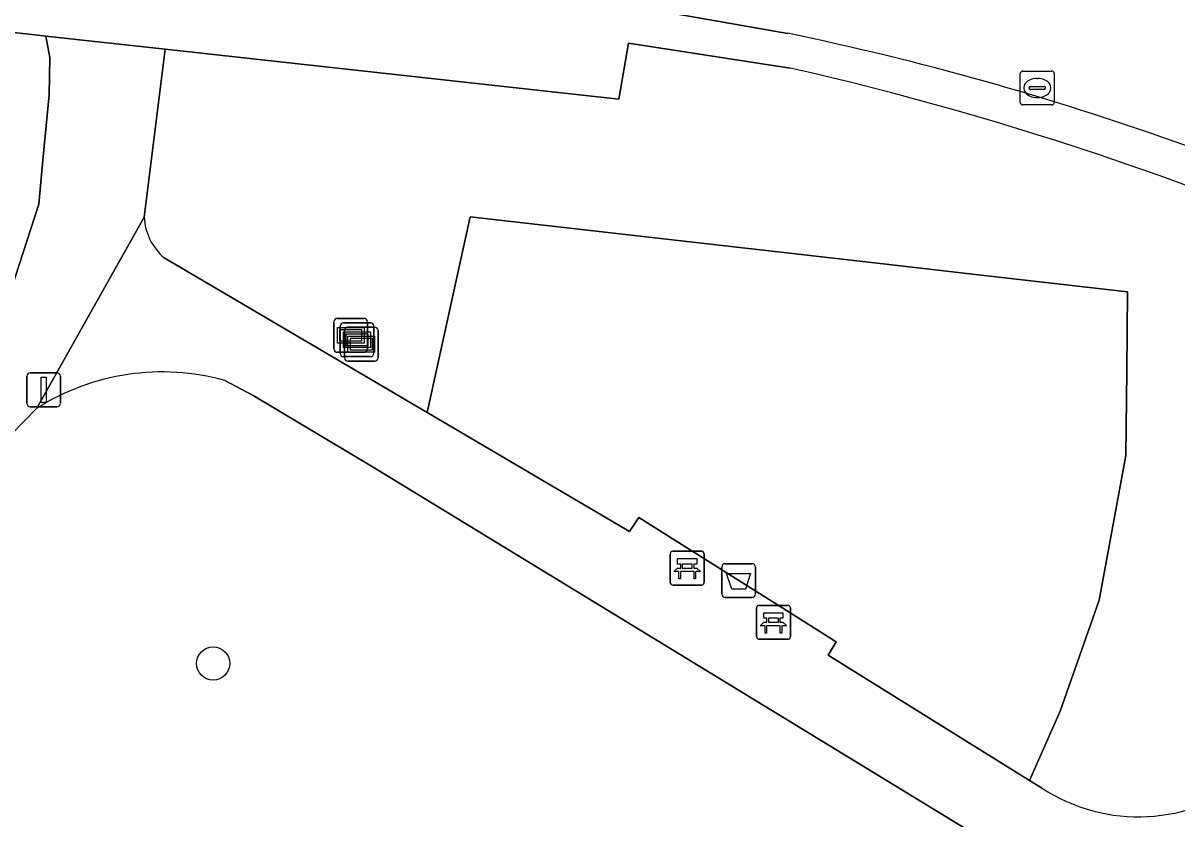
# Model space of a CAD drawing. Extents: x 161928 to 163071, y 386474 to 387428.
# Drawn here: x 162671.02 to 162705.03, y 386900.38 to 386923.84 of the extents above; entities that cross this region are included whole.
import ezdxf

# ---------------------------------------------------------------- set-up
doc = ezdxf.new("R2010")
doc.units = 0
for name, color, linetype in [('IMGEO_Afvalbak', 7, 'Continuous'), ('IMGEO_Bank', 7, 'Continuous'), ('IMGEO_Boom', 7, 'Continuous'), ('IMGEO_Groenvoorziening', 7, 'Continuous'), ('IMGEO_Kolk', 7, 'Continuous'), ('IMGEO_Lichtmast', 7, 'Continuous'), ('IMGEO_Rijbaan_lokaal_gesloten', 7, 'Continuous'), ('IMGEO_Verklikker', 7, 'Continuous'), ('IMGEO_Voetpad_gesloten', 7, 'Continuous'), ('IMGEO_Voetpad_open', 7, 'Continuous')]:
    doc.layers.add(name, color=color, linetype=linetype)

msp = doc.modelspace()

# ---------------------------------------------------------------- linework, layer by layer
at = {"layer": 'IMGEO_Afvalbak'}
for p, q in [((162691.612, 386907.003), (162691.612, 386907.803)), ((162691.612, 386907.803), (162691.612, 386907.003)), ((162691.712, 386907.903), (162692.502, 386907.903)), ((162692.502, 386907.903), (162691.712, 386907.903)), ((162692.602, 386907.803), (162692.602, 386907.003)), ((162692.602, 386907.003), (162692.602, 386907.803)), ((162692.502, 386906.903), (162691.712, 386906.903)), ((162691.712, 386906.903), (162692.502, 386906.903))]:
    msp.add_line(p, q, dxfattribs=at)
msp.add_lwpolyline([(162691.755, 386907.617), (162692.459, 386907.617), (162692.31, 386907.147), (162691.904, 386907.147), (162691.755, 386907.617)], dxfattribs=at)
for centre, start, end in [((162691.712, 386907.803), 90, 180), ((162691.712, 386907.803), 90, 180), ((162692.502, 386907.803), 0, 90), ((162692.502, 386907.803), 360, 90), ((162691.712, 386907.003), 180, 270), ((162691.712, 386907.003), 180, 270), ((162692.502, 386907.003), 270, 0), ((162692.502, 386907.003), 270, 0)]:
    msp.add_arc(centre, 0.1, start, end, dxfattribs=at)
at = {"layer": 'IMGEO_Bank'}
for p, q in [((162690.169, 386908.272), (162691.01, 386908.272)), ((162691.01, 386908.272), (162690.169, 386908.272)), ((162690.094, 386907.347), (162690.094, 386908.188)), ((162690.094, 386908.188), (162690.094, 386907.347)), ((162691.094, 386908.197), (162691.094, 386907.356)), ((162691.094, 386907.356), (162691.094, 386908.197)), ((162690.791, 386907.67), (162690.398, 386907.67)), ((162690.403, 386907.778), (162690.403, 386907.884)), ((162690.447, 386907.884), (162690.447, 386907.778)), ((162690.735, 386907.89), (162690.453, 386907.89)), ((162690.453, 386907.772), (162690.735, 386907.772)), ((162690.741, 386907.778), (162690.741, 386907.884)), ((162690.785, 386907.884), (162690.785, 386907.778)), ((162691.019, 386907.272), (162690.178, 386907.272)), ((162690.178, 386907.272), (162691.019, 386907.272)), ((162692.634, 386905.749), (162692.634, 386906.59)), ((162692.634, 386906.59), (162692.634, 386905.749)), ((162692.709, 386906.674), (162693.55, 386906.674)), ((162693.55, 386906.674), (162692.709, 386906.674)), ((162693.634, 386906.599), (162693.634, 386905.758)), ((162693.634, 386905.758), (162693.634, 386906.599)), ((162692.943, 386906.18), (162692.943, 386906.286)), ((162692.987, 386906.286), (162692.987, 386906.18)), ((162693.275, 386906.292), (162692.993, 386906.292)), ((162693.281, 386906.18), (162693.281, 386906.286)), ((162693.325, 386906.286), (162693.325, 386906.18)), ((162693.331, 386906.072), (162692.938, 386906.072)), ((162692.993, 386906.174), (162693.275, 386906.174)), ((162693.559, 386905.674), (162692.718, 386905.674)), ((162692.718, 386905.674), (162693.559, 386905.674))]:
    msp.add_line(p, q, dxfattribs=at)
for points in [[(162690.397, 386907.89), (162690.311, 386907.89), (162690.311, 386908.051), (162690.874, 386908.051), (162690.874, 386907.89), (162690.791, 386907.89)], [(162690.341, 386907.67), (162690.199, 386907.67), (162690.311, 386907.772), (162690.397, 386907.772)], [(162690.391, 386907.663), (162690.391, 386907.456), (162690.348, 386907.456), (162690.348, 386907.663)], [(162690.791, 386907.772), (162690.874, 386907.772), (162690.986, 386907.67), (162690.847, 386907.67)], [(162690.841, 386907.663), (162690.841, 386907.456), (162690.797, 386907.456), (162690.797, 386907.663)], [(162692.937, 386906.292), (162692.851, 386906.292), (162692.851, 386906.453), (162693.414, 386906.453), (162693.414, 386906.292), (162693.331, 386906.292)], [(162692.881, 386906.072), (162692.739, 386906.072), (162692.851, 386906.174), (162692.937, 386906.174)], [(162692.931, 386906.065), (162692.931, 386905.858), (162692.888, 386905.858), (162692.888, 386906.065)], [(162693.331, 386906.174), (162693.414, 386906.174), (162693.526, 386906.072), (162693.387, 386906.072)], [(162693.381, 386906.065), (162693.381, 386905.858), (162693.337, 386905.858), (162693.337, 386906.065)]]:
    msp.add_lwpolyline(points, dxfattribs=at)
for centre, radius, start, end in [((162690.172, 386908.194), 0.0779, 92.4484, 184.2845), ((162690.172, 386908.194), 0.0779, 92.4484, 184.2845), ((162691.016, 386908.194), 0.0779, 2.4484, 94.2845), ((162691.016, 386908.194), 0.0779, 2.4484, 94.2845), ((162690.341, 386907.663), 0.00671, 2.8957, 87.1043), ((162690.398, 386907.663), 0.00671, 92.8957, 177.1043), ((162690.396, 386907.883), 0.00671, 2.8957, 87.1043), ((162690.396, 386907.779), 0.00671, 272.8957, 357.1043), ((162690.453, 386907.883), 0.00671, 92.8957, 177.1043), ((162690.453, 386907.779), 0.00671, 182.8957, 267.1043), ((162690.735, 386907.883), 0.00671, 2.8957, 87.1043), ((162690.735, 386907.779), 0.00671, 272.8957, 357.1043), ((162690.792, 386907.883), 0.00671, 92.8957, 177.1043), ((162690.792, 386907.779), 0.00671, 182.8957, 267.1043), ((162690.79, 386907.663), 0.00671, 2.8957, 87.1043), ((162690.847, 386907.663), 0.00671, 92.8957, 177.1043), ((162690.172, 386907.35), 0.0779, 182.4484, 274.2845), ((162690.172, 386907.35), 0.0779, 182.4484, 274.2845), ((162691.016, 386907.35), 0.0779, 272.4484, 4.2845), ((162691.016, 386907.35), 0.0779, 272.4484, 4.2845), ((162692.712, 386906.596), 0.0779, 92.4484, 184.2845), ((162692.712, 386906.596), 0.0779, 92.4484, 184.2845), ((162693.556, 386906.596), 0.0779, 2.4484, 94.2845), ((162693.556, 386906.596), 0.0779, 2.4484, 94.2845), ((162692.936, 386906.285), 0.00671, 2.8957, 87.1043), ((162692.993, 386906.285), 0.00671, 92.8957, 177.1043), ((162693.275, 386906.285), 0.00671, 2.8957, 87.1043), ((162693.332, 386906.285), 0.00671, 92.8957, 177.1043), ((162692.881, 386906.065), 0.00671, 2.8957, 87.1043), ((162692.938, 386906.065), 0.00671, 92.8957, 177.1043), ((162692.936, 386906.181), 0.00671, 272.8957, 357.1043), ((162692.993, 386906.181), 0.00671, 182.8957, 267.1043), ((162693.275, 386906.181), 0.00671, 272.8957, 357.1043), ((162693.332, 386906.181), 0.00671, 182.8957, 267.1043), ((162693.33, 386906.065), 0.00671, 2.8957, 87.1043), ((162693.387, 386906.065), 0.00671, 92.8957, 177.1043), ((162692.712, 386905.752), 0.0779, 182.4484, 274.2845), ((162692.712, 386905.752), 0.0779, 182.4484, 274.2845), ((162693.556, 386905.752), 0.0779, 272.4484, 4.2845), ((162693.556, 386905.752), 0.0779, 272.4484, 4.2845)]:
    msp.add_arc(centre, radius, start, end, dxfattribs=at)
at = {"layer": 'IMGEO_Boom'}
msp.add_circle((162676.618, 386904.961), 0.489, dxfattribs=at)
at = {"layer": 'IMGEO_Groenvoorziening'}
for points in [[(162669.972, 386913.868), (162671.483, 386918.507), (162671.604, 386919.799), (162671.785, 386921.724), (162671.803, 386922.826), (162671.688, 386923.459), (162671.368, 386923.494), (162626.367, 386928.458), (162626.136, 386927.429), (162625.42, 386924.246), (162658.174, 386920.178), (162660.392, 386917.927), (162661.454, 386915.513), (162661.488, 386913.418), (162661.243, 386911.146), (162660.73, 386908.722), (162660.183, 386907.822), (162651.039, 386898.558), (162648.397, 386899.088), (162648.511, 386892.345), (162648.515, 386891.916)], [(162703.549, 386913.576), (162703.572, 386915.92), (162699.094, 386916.43), (162696.109, 386916.77), (162684.193, 386918.126), (162682.932, 386912.358), (162688.89, 386908.85), (162689.167, 386909.261), (162693.601, 386906.47), (162694.981, 386905.602), (162694.744, 386905.201), (162700.686, 386901.509), (162701.582, 386903.558), (162702.731, 386906.831), (162703.525, 386911.096)]]:
    msp.add_lwpolyline(points, close=True, dxfattribs=at)
for points in [[(162693.629, 386922.518), (162688.859, 386923.248), (162688.579, 386921.604), (162675.202, 386923.073), (162674.589, 386918.119)], [(162675.175, 386916.925), (162682.932, 386912.358), (162684.193, 386918.126), (162696.109, 386916.77), (162699.094, 386916.43), (162703.572, 386915.92), (162703.549, 386913.576), (162703.525, 386911.096), (162702.731, 386906.831), (162701.582, 386903.558), (162700.686, 386901.509), (162701.039, 386901.289)], [(162711.271, 386880.943), (162717.794, 386888.416), (162717.593, 386888.54), (162708.207, 386894.347), (162681.333, 386910.746), (162677.801, 386912.858), (162676.962, 386913.309)], [(162671.422, 386912.486), (162650.148, 386890.645), (162656.741, 386884.311), (162658.913, 386886.509), (162660.788, 386884.692), (162673.589, 386897.518), (162673.609, 386897.538), (162674.109, 386897.992), (162674.648, 386898.399), (162675.221, 386898.756), (162675.824, 386899.061), (162676.452, 386899.311), (162677.099, 386899.504), (162677.761, 386899.638), (162678.433, 386899.712), (162679.108, 386899.726), (162679.782, 386899.68), (162680.449, 386899.574), (162681.104, 386899.409), (162681.741, 386899.185), (162682.356, 386898.906), (162682.944, 386898.573), (162711.071, 386881.067), (162711.271, 386880.943)]]:
    msp.add_lwpolyline(points, dxfattribs=at)
for centre, radius, start, end in [((162672.634, 386830.357), 94.522, 64.92101, 77.16673), ((162676.237, 386918.187), 1.649, 182.3569, 229.9256), ((162675.124, 386906.624), 6.933, 74.6279, 122.2717), ((162703.892, 386905.649), 5.21, 236.797, 309.1836)]:
    msp.add_arc(centre, radius, start, end, dxfattribs=at)
at = {"layer": 'IMGEO_Kolk'}
for p, q in [((162700.41, 386921.504), (162700.41, 386922.356)), ((162700.485, 386922.43), (162701.337, 386922.43)), ((162700.898, 386922.21), (162700.923, 386922.21)), ((162701.411, 386922.356), (162701.411, 386921.504)), ((162700.669, 386921.924), (162700.669, 386921.936)), ((162701.107, 386921.887), (162700.709, 386921.887)), ((162700.712, 386921.973), (162701.11, 386921.973)), ((162701.153, 386921.936), (162701.153, 386921.924)), ((162700.921, 386921.65), (162700.896, 386921.65)), ((162701.337, 386921.43), (162700.485, 386921.43))]:
    msp.add_line(p, q, dxfattribs=at)
for points in [[(162700.41, 386921.504), (162700.41, 386922.356)], [(162700.485, 386922.43), (162701.337, 386922.43)], [(162701.411, 386922.356), (162701.411, 386921.504)], [(162701.337, 386921.43), (162700.485, 386921.43)]]:
    msp.add_lwpolyline(points, dxfattribs=at)
for centre, radius, start, end in [((162700.487, 386922.354), 0.0765, 91.552, 178.448), ((162700.487, 386922.354), 0.0765, 91.552, 178.448), ((162701.335, 386922.354), 0.0765, 1.552, 88.448), ((162701.335, 386922.354), 0.0765, 1.552, 88.448), ((162700.709, 386921.933), 0.0403, 85.8775, 175.7526), ((162700.706, 386921.923), 0.0366, 178.938, 274.7102), ((162701.11, 386921.93), 0.043, 264.8664, 352.4533), ((162701.114, 386921.935), 0.0386, 1.7309, 96.639), ((162700.487, 386921.506), 0.0765, 181.552, 268.448), ((162700.487, 386921.506), 0.0765, 181.552, 268.448), ((162701.335, 386921.506), 0.0765, 271.552, 358.448), ((162701.335, 386921.506), 0.0765, 271.552, 358.448)]:
    msp.add_arc(centre, radius, start, end, dxfattribs=at)
for centre, major_axis, ratio, start_param, end_param in [((162700.897, 386921.93), (-0.387, 0.002), 0.722429, 4.712389, 7.853982), ((162700.922, 386921.93), (-0.39, 0.002), 0.717154, 1.570796, 4.712389)]:
    msp.add_ellipse(centre, major_axis=major_axis, ratio=ratio, start_param=start_param, end_param=end_param, dxfattribs=at)
at = {"layer": 'IMGEO_Lichtmast'}
for p, q in [((162671.126, 386912.632), (162671.126, 386913.432)), ((162671.126, 386913.432), (162671.126, 386912.632)), ((162671.226, 386913.532), (162672.016, 386913.532)), ((162672.016, 386913.532), (162671.226, 386913.532)), ((162672.116, 386913.432), (162672.116, 386912.632)), ((162672.116, 386912.632), (162672.116, 386913.432)), ((162672.016, 386912.532), (162671.226, 386912.532)), ((162671.226, 386912.532), (162672.016, 386912.532))]:
    msp.add_line(p, q, dxfattribs=at)
msp.add_lwpolyline([(162671.546, 386913.407), (162671.696, 386913.407), (162671.696, 386912.657), (162671.546, 386912.657), (162671.546, 386913.407)], dxfattribs=at)
for centre, start, end in [((162671.226, 386913.432), 90, 180), ((162671.226, 386913.432), 90, 180), ((162672.016, 386913.432), 0, 90), ((162672.016, 386913.432), 360, 90), ((162671.226, 386912.632), 180, 270), ((162671.226, 386912.632), 180, 270), ((162672.016, 386912.632), 270, 0), ((162672.016, 386912.632), 270, 0)]:
    msp.add_arc(centre, 0.1, start, end, dxfattribs=at)
at = {"layer": 'IMGEO_Rijbaan_lokaal_gesloten'}
msp.add_lwpolyline([(162732.519, 386905.283), (162735.144, 386908.29), (162737.16, 386911.071), (162737.124, 386911.094), (162728.427, 386916.69), (162723.673, 386919.593), (162721.439, 386920.791), (162718.157, 386922.55), (162715.971, 386923.722), (162714.314, 386924.498), (162705.125, 386928.189), (162700.468, 386929.707), (162693.691, 386931.533), (162690.967, 386932.149), (162684.51, 386933.084), (162681.845, 386933.393), (162681.109, 386927.949), (162680.761, 386925.379), (162689.353, 386924.27), (162693.558, 386923.541)], dxfattribs=at)
msp.add_arc((162676.075, 386839.275), 86.061, 62.43299, 78.27918, dxfattribs=at)
at = {"layer": 'IMGEO_Verklikker'}
for p, q in [((162680.28, 386915.136), (162681.07, 386915.136)), ((162681.07, 386915.136), (162680.28, 386915.136)), ((162680.18, 386914.236), (162680.18, 386915.036)), ((162680.18, 386915.036), (162680.18, 386914.236)), ((162680.364, 386914.107), (162680.364, 386914.907)), ((162680.364, 386914.907), (162680.364, 386914.107)), ((162680.464, 386915.007), (162681.254, 386915.007)), ((162681.254, 386915.007), (162680.464, 386915.007)), ((162680.49, 386913.976), (162680.49, 386914.776)), ((162680.49, 386914.776), (162680.49, 386913.976)), ((162680.59, 386914.876), (162681.38, 386914.876)), ((162681.38, 386914.876), (162680.59, 386914.876)), ((162681.17, 386915.036), (162681.17, 386914.236)), ((162681.17, 386914.236), (162681.17, 386915.036)), ((162681.354, 386914.907), (162681.354, 386914.107)), ((162681.354, 386914.107), (162681.354, 386914.907)), ((162681.48, 386914.776), (162681.48, 386913.976)), ((162681.48, 386913.976), (162681.48, 386914.776)), ((162681.07, 386914.136), (162680.28, 386914.136)), ((162680.28, 386914.136), (162681.07, 386914.136)), ((162681.254, 386914.007), (162680.464, 386914.007)), ((162680.464, 386914.007), (162681.254, 386914.007)), ((162681.38, 386913.876), (162680.59, 386913.876)), ((162680.59, 386913.876), (162681.38, 386913.876))]:
    msp.add_line(p, q, dxfattribs=at)
for points in [[(162680.281, 386914.868), (162681.069, 386914.868), (162681.069, 386914.404), (162680.281, 386914.404), (162680.281, 386914.868)], [(162680.346, 386914.803), (162680.346, 386914.469), (162681.004, 386914.469), (162681.004, 386914.803), (162680.346, 386914.803)], [(162680.465, 386914.739), (162681.253, 386914.739), (162681.253, 386914.275), (162680.465, 386914.275), (162680.465, 386914.739)], [(162680.53, 386914.674), (162680.53, 386914.34), (162681.188, 386914.34), (162681.188, 386914.674), (162680.53, 386914.674)], [(162680.591, 386914.608), (162681.379, 386914.608), (162681.379, 386914.144), (162680.591, 386914.144), (162680.591, 386914.608)], [(162680.656, 386914.543), (162680.656, 386914.209), (162681.314, 386914.209), (162681.314, 386914.543), (162680.656, 386914.543)]]:
    msp.add_lwpolyline(points, dxfattribs=at)
for centre, start, end in [((162680.28, 386915.036), 90, 180), ((162680.28, 386915.036), 90, 180), ((162681.07, 386915.036), 0, 90), ((162681.07, 386915.036), 360, 90), ((162680.464, 386914.907), 90, 180), ((162680.464, 386914.907), 90, 180), ((162680.59, 386914.776), 90, 180), ((162680.59, 386914.776), 90, 180), ((162681.254, 386914.907), 0, 90), ((162681.254, 386914.907), 360, 90), ((162681.38, 386914.776), 0, 90), ((162681.38, 386914.776), 360, 90), ((162680.28, 386914.236), 180, 270), ((162680.28, 386914.236), 180, 270), ((162680.464, 386914.107), 180, 270), ((162680.464, 386914.107), 180, 270), ((162681.07, 386914.236), 270, 0), ((162681.07, 386914.236), 270, 0), ((162681.254, 386914.107), 270, 0), ((162681.254, 386914.107), 270, 0), ((162680.59, 386913.976), 180, 270), ((162680.59, 386913.976), 180, 270), ((162681.38, 386913.976), 270, 0), ((162681.38, 386913.976), 270, 0)]:
    msp.add_arc(centre, 0.1, start, end, dxfattribs=at)
at = {"layer": 'IMGEO_Voetpad_gesloten'}
for points in [[(162650.148, 386890.645), (162671.422, 386912.486), (162674.589, 386918.119), (162675.202, 386923.073), (162671.688, 386923.459), (162671.803, 386922.826), (162671.785, 386921.724), (162671.604, 386919.799), (162671.483, 386918.507), (162669.972, 386913.868)], [(162674.589, 386918.119), (162671.422, 386912.486)], [(162701.039, 386901.289), (162700.686, 386901.509), (162694.744, 386905.201), (162694.981, 386905.602), (162693.601, 386906.47), (162689.167, 386909.261), (162688.89, 386908.85), (162682.932, 386912.358), (162675.175, 386916.925)], [(162676.962, 386913.309), (162677.801, 386912.858), (162681.333, 386910.746), (162708.207, 386894.347), (162717.593, 386888.54), (162717.794, 386888.416), (162719.188, 386890.012)]]:
    msp.add_lwpolyline(points, dxfattribs=at)
for centre, radius, start, end in [((162676.237, 386918.187), 1.649, 182.3569, 229.9256), ((162675.124, 386906.624), 6.933, 74.6279, 122.2717), ((162703.892, 386905.649), 5.21, 236.797, 309.1836)]:
    msp.add_arc(centre, radius, start, end, dxfattribs=at)
at = {"layer": 'IMGEO_Voetpad_open'}
for points in [[(162680.761, 386925.379), (162657.599, 386927.966), (162653.465, 386928.428), (162621.938, 386932), (162621.599, 386928.987), (162626.367, 386928.458), (162671.368, 386923.494), (162671.688, 386923.459), (162675.202, 386923.073), (162688.579, 386921.604), (162688.859, 386923.248), (162693.629, 386922.518)], [(162693.558, 386923.541), (162689.353, 386924.27), (162680.761, 386925.379)]]:
    msp.add_lwpolyline(points, dxfattribs=at)
for centre, radius, start, end in [((162676.075, 386839.275), 86.061, 62.43299, 78.27918), ((162672.634, 386830.357), 94.522, 64.92101, 77.16673)]:
    msp.add_arc(centre, radius, start, end, dxfattribs=at)

doc.saveas('drawing.dxf')
